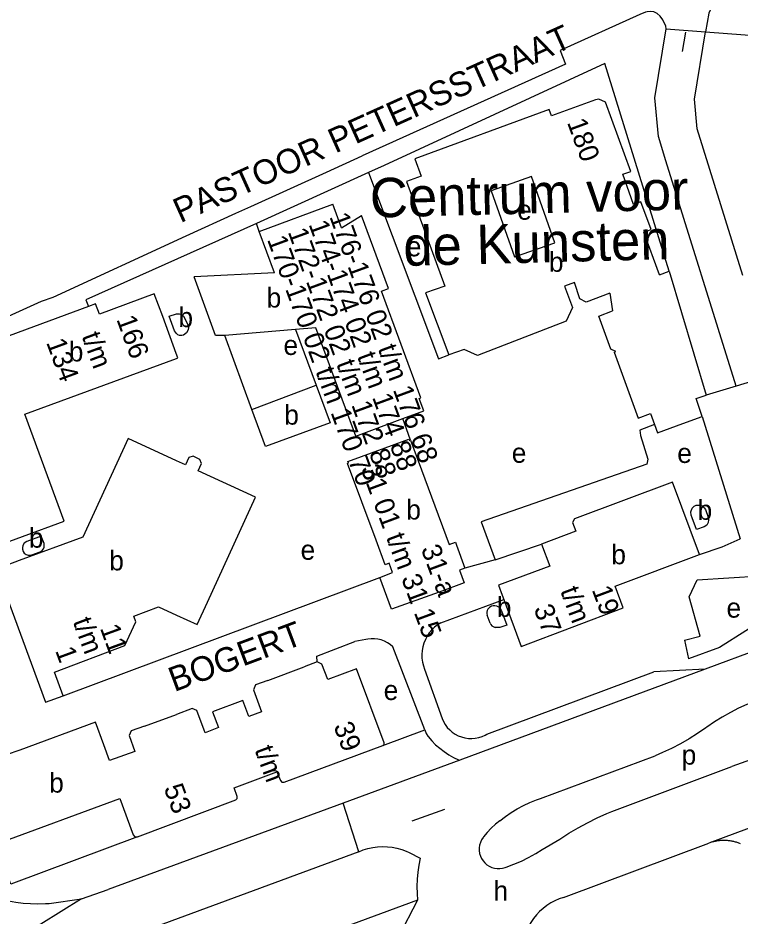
# Model space of a CAD drawing. Extents: x 160673 to 161924, y 382258 to 384145.
# Drawn here: x 160967.8 to 161114.6, y 383845.5 to 384028.2 of the extents above; entities that cross this region are included whole.
import ezdxf

# ---------------------------------------------------------------- set-up
doc = ezdxf.new("R2010")
doc.units = 0
for name, color, linetype in [('BLT_Basislijn', 7, 'Continuous'), ('BLT_Bebouwing', 7, 'Continuous'), ('BLT_Bebouwing_beschrifting', 7, 'Continuous'), ('BLT_Centroide', 7, 'Continuous'), ('BLT_Huisnummer', 7, 'Continuous'), ('BLT_Huisnummer_reeks', 7, 'Continuous'), ('BLT_Straatnaam', 7, 'Continuous'), ('BLT_Vlakafsluiter', 7, 'Continuous')]:
    doc.layers.add(name, color=color, linetype=linetype)

msp = doc.modelspace()

# ---------------------------------------------------------------- linework, layer by layer
at = {"layer": 'BLT_Basislijn'}
for p, q in [((161102.91, 384021.36), (161103.56, 384025.28)), ((161030.52, 383996.82), (161037.75, 384000.11)), ((161015.16, 383989.84), (161030.52, 383996.82)), ((161016.83, 383984.73), (161016.31, 383986.33)), ((161015.36, 383948.56), (161009.84, 383963.59)), ((161024.19, 383964.78), (161028.4, 383953.46)), ((161047.6, 383942.31), (161046.04, 383946.67)), ((161183.82, 383924.27), (161107.5, 383895.73)), ((161064.85, 383917.94), (161058.68, 383916.24)), ((160976.95, 383890.33), (161041.34, 383914.38)), ((161053.75, 383905.18), (161066.58, 383909.88)), ((161038.55, 383901.78), (161036.29, 383901.34)), ((161103.34, 383901.59), (161104.1, 383897.81)), ((161050.49, 383883.39), (161044.02, 383900.27)), ((161050.45, 383895.73), (161054.04, 383885.72)), ((161107.5, 383895.73), (161097.11, 383895.17)), ((161063.1, 383882.5), (161097.11, 383895.17)), ((161041.98, 383880.18), (161050.49, 383883.39)), ((161128.56, 383881.58), (161112.92, 383875.91)), ((161074.03, 383869.44), (161097.38, 383878.11)), ((161057.62, 383877.21), (161033.89, 383868.48)), ((161088.53, 383866.76), (161112.92, 383875.91)), ((161033.89, 383868.48), (160986.16, 383850.92)), ((161047.94, 383864.85), (161054.58, 383867.27)), ((161074.4, 383859.04), (161077.97, 383861.18)), ((161078.73, 383849.3), (161108.29, 383860.35)), ((161037.07, 383858.6), (160962.53, 383831.07)), ((161047.34, 383858.45), (161049.56, 383857.3)), ((160980.74, 383849.05), (160986.16, 383850.92)), ((160974.13, 383848.1), (160980.74, 383849.05))]:
    msp.add_line(p, q, dxfattribs=at)
for points in [[(161110.91, 384031.9), (161110.04, 384031.66), (161109.34, 384031.1), (161108.82, 384030.36), (161108.24, 384029.12), (161107.62, 384025.33)], [(161099.61, 384025.93), (161099.54, 384026.5), (161098.9, 384027.77), (161098.39, 384028.52), (161097.78, 384029.04), (161097.08, 384029.39), (161096.41, 384029.47), (161095.75, 384029.41), (161095.38, 384029.3), (161094.21, 384028.84), (161078.06, 384021.56)], [(161113.83, 383953.28), (161099.51, 383999.13), (161098.02, 384004.06), (161097.29, 384011.93), (161099.61, 384025.93)], [(161115.18, 383975.78), (161107.16, 384001.49), (161105.91, 384005.6), (161105.35, 384011.64), (161107.62, 384025.33)], [(161107.62, 384025.33), (161194.62, 384018.75), (161195.05, 384018.22), (161195.02, 384015.96), (161193.81, 384001.18)], [(161078.06, 384021.56), (161079.15, 384018.74), (161037.75, 384000.11)], [(161100.18, 383976.63), (161087.15, 384018.87), (161042.25, 383998.17)], [(161042.25, 383998.17), (161039.04, 383996.7)], [(161039.04, 383996.7), (161016.31, 383986.33)], [(161039.04, 383996.7), (161053.32, 383958.86), (161055.38, 383959.64)], [(160951.03, 383960.78), (160972.61, 383970.53), (160974.93, 383971.35), (161002.02, 383983.84), (161012.09, 383988.45), (161015.16, 383989.84)], [(161016.31, 383986.33), (160981.62, 383970.86), (160982.13, 383969.49)], [(160992.07, 383861.61), (160966.35, 383852), (160966, 383852.85), (160963.71, 383852.01), (160961.31, 383858.51), (160955.43, 383856.42), (160952.81, 383863.26), (160949.94, 383862.27), (160944.79, 383876), (160944.79, 383876), (160943.6, 383875.56), (160939.18, 383887.59), (160938.13, 383887.2), (160932.67, 383902.14), (160930.71, 383901.43), (160926.59, 383912.47), (160924.75, 383911.86), (160917.24, 383931.99), (160919.5, 383932.83), (160919.12, 383933.86), (160919.49, 383934.64), (160920.67, 383935.55), (160920.25, 383936.16), (160938.51, 383949.69)], [(161097.21, 383945.46), (161094.23, 383944.35), (161094.4, 383943.21), (161095.87, 383938.45), (161095.66, 383937.4), (161061.96, 383925.66)], [(161061.96, 383925.66), (161064.85, 383917.94)], [(161106.37, 383919.01), (161110.99, 383920.62), (161114.63, 383922.23)], [(161064.85, 383917.94), (161074.24, 383921.17)], [(161103.34, 383901.59), (161106.49, 383902.41), (161104.27, 383910.41), (161105.89, 383913.88), (161118.78, 383914.71), (161121.13, 383906.94), (161110.42, 383900.11), (161104.1, 383897.81)], [(161053.75, 383905.18), (161053.09, 383904.76), (161052.48, 383904.26), (161051.92, 383903.71), (161051.42, 383903.11), (161050.99, 383902.46), (161050.63, 383901.76), (161050.33, 383901.04), (161050.12, 383900.28), (161049.98, 383899.51), (161049.92, 383898.73), (161049.94, 383897.95), (161050.04, 383897.17), (161050.22, 383896.41), (161050.45, 383895.73)], [(161028.6, 383897.19), (161028.53, 383898.38), (161036.29, 383901.34)], [(161044.02, 383900.27), (161043.49, 383900.72), (161042.91, 383901.1), (161042.3, 383901.42), (161041.65, 383901.66), (161040.97, 383901.83), (161040.28, 383901.91), (161039.59, 383901.92), (161038.9, 383901.85), (161038.55, 383901.78)], [(161119.52, 383889.89), (161117.76, 383889.25), (161116.02, 383888.55), (161114.31, 383887.77), (161112.64, 383886.92), (161111.01, 383885.99), (161109.41, 383885), (161107.86, 383883.95), (161107.63, 383883.78)], [(161054.04, 383885.72), (161054.32, 383885.07), (161054.67, 383884.46), (161055.09, 383883.89), (161055.58, 383883.37), (161056.11, 383882.91), (161056.7, 383882.51), (161057.33, 383882.18), (161057.99, 383881.93), (161058.67, 383881.75), (161059.37, 383881.65), (161060.08, 383881.63), (161060.78, 383881.69), (161061.48, 383881.83), (161062.15, 383882.04), (161062.8, 383882.33), (161063.1, 383882.5)], [(161050.49, 383883.39), (161050.81, 383882.62), (161051.11, 383882.13), (161051.19, 383882.03)], [(161107.63, 383883.78), (161105.96, 383882.64), (161104.25, 383881.56), (161102.5, 383880.55), (161100.7, 383879.62), (161098.88, 383878.75), (161097.38, 383878.11)], [(161051.19, 383882.03), (161051.92, 383881.17), (161052.71, 383880.37), (161053.56, 383879.63), (161054.45, 383878.95), (161055.39, 383878.33), (161056.38, 383877.78), (161057.4, 383877.31), (161057.62, 383877.21)], [(161065.78, 383864.9), (161066.91, 383865.78), (161068.09, 383866.59), (161069.32, 383867.34), (161070.58, 383868.02), (161071.88, 383868.62), (161073.22, 383869.16), (161074.03, 383869.44)], [(161077.97, 383861.18), (161079.81, 383862.35), (161081.68, 383863.46), (161083.6, 383864.49), (161085.56, 383865.46), (161087.54, 383866.35), (161088.53, 383866.76)], [(161065.78, 383864.9), (161064.87, 383864.17), (161064.01, 383863.38), (161063.21, 383862.53), (161062.48, 383861.63), (161062.35, 383861.46)], [(161062.35, 383861.46), (161062.04, 383860.99), (161061.81, 383860.48), (161061.65, 383859.94), (161061.57, 383859.38), (161061.57, 383858.82), (161061.65, 383858.26), (161061.81, 383857.72), (161062.04, 383857.21), (161062.35, 383856.74), (161062.71, 383856.31), (161063.14, 383855.95), (161063.61, 383855.64), (161064.12, 383855.41), (161064.66, 383855.24), (161065.21, 383855.16), (161065.78, 383855.16), (161066.33, 383855.24), (161066.87, 383855.39), (161067.08, 383855.47)], [(160948.52, 383860), (160949.43, 383858.79), (160950.4, 383857.63), (160951.44, 383856.53), (160952.53, 383855.48), (160953.68, 383854.49), (160954.87, 383853.56), (160956.12, 383852.7), (160957.4, 383851.9), (160958.73, 383851.18), (160960.1, 383850.52), (160961.49, 383849.94), (160962.92, 383849.43), (160964.37, 383849), (160965.84, 383848.64), (160967.33, 383848.36), (160968.83, 383848.17), (160970.34, 383848.05), (160971.86, 383848.01), (160973.37, 383848.05), (160974.13, 383848.1)], [(161037.07, 383858.6), (161038, 383858.97), (161038.95, 383859.25), (161039.92, 383859.46), (161040.91, 383859.59), (161041.9, 383859.64), (161042.9, 383859.61), (161043.89, 383859.51), (161044.86, 383859.32), (161045.82, 383859.05), (161046.75, 383858.71), (161047.34, 383858.45)], [(161114.72, 383860.2), (161114.55, 383860.27), (161114.38, 383860.34), (161114.21, 383860.4), (161114.03, 383860.46), (161113.86, 383860.51), (161113.68, 383860.57), (161113.51, 383860.61), (161113.33, 383860.66), (161113.16, 383860.7), (161112.98, 383860.73), (161112.8, 383860.77), (161112.62, 383860.8), (161112.45, 383860.82), (161112.27, 383860.84), (161112.09, 383860.86), (161111.91, 383860.88), (161111.74, 383860.89), (161111.56, 383860.89), (161111.39, 383860.9), (161111.21, 383860.9), (161111.04, 383860.89), (161110.87, 383860.88), (161110.69, 383860.87), (161110.52, 383860.86), (161110.35, 383860.84), (161110.19, 383860.82), (161110.02, 383860.8), (161109.85, 383860.77), (161109.69, 383860.74), (161109.53, 383860.71), (161109.37, 383860.67), (161109.21, 383860.64), (161109.05, 383860.59), (161108.9, 383860.55), (161108.74, 383860.51), (161108.59, 383860.46), (161108.44, 383860.41), (161108.29, 383860.35)], [(161067.08, 383855.47), (161068.63, 383856.05), (161070.15, 383856.71), (161071.63, 383857.44), (161073.08, 383858.24), (161074.4, 383859.04)], [(161049.56, 383857.3), (161049.28, 383855.88), (161049.08, 383854.44), (161048.96, 383853), (161048.91, 383851.55), (161048.95, 383850.1), (161049.06, 383848.75)], [(161049.06, 383848.75), (161000, 383830.64), (160957.87, 383814.92)], [(161078.73, 383849.3), (161077.83, 383849), (161076.95, 383848.62), (161076.11, 383848.18), (161075.3, 383847.66), (161074.55, 383847.08), (161073.84, 383846.44), (161073.2, 383845.74), (161072.61, 383844.99), (161072.09, 383844.2), (161071.63, 383843.36), (161071.25, 383842.49), (161070.94, 383841.59), (161070.71, 383840.66), (161070.56, 383839.72), (161070.48, 383838.77), (161070.49, 383837.82), (161070.58, 383836.87), (161070.65, 383836.42)]]:
    msp.add_lwpolyline(points, dxfattribs=at)
at = {"layer": 'BLT_Bebouwing'}
for p, q in [((161016.83, 383984.73), (161031.83, 383990.26)), ((161033.6, 383985.45), (161031.83, 383990.26)), ((161033.6, 383985.45), (161037.61, 383988)), ((161043.15, 383973.14), (161037.61, 383988)), ((161019.93, 383976.29), (161016.83, 383984.73)), ((161019.93, 383976.29), (161003.6, 383975.53)), ((161007.99, 383963.57), (161003.6, 383975.53)), ((161041.68, 383972.6), (161043.15, 383973.14)), ((161088.12, 383972.17), (161088.67, 383968.57)), ((161085.87, 383967.54), (161088.67, 383968.57)), ((161028.39, 383965.13), (161024.19, 383964.78)), ((161036.52, 383943.13), (161028.39, 383965.13)), ((161009.84, 383963.59), (161007.99, 383963.57)), ((161024.19, 383964.78), (161009.84, 383963.59)), ((161015.36, 383948.56), (161028.4, 383953.46)), ((161113.83, 383953.28), (161107.72, 383951.42)), ((161046.04, 383946.67), (161050.33, 383948.27)), ((161036.52, 383943.13), (161046.04, 383946.67)), ((161066.26, 383910.76), (161066.58, 383909.88)), ((161066.58, 383909.88), (161070.13, 383900.35)), ((161063.8, 383905.11), (161063.21, 383906.71)), ((161018.58, 383893.44), (161025.99, 383896.22)), ((161028.6, 383897.19), (161025.99, 383896.22)), ((160993.54, 383884.15), (161000, 383886.53)), ((161021.93, 383872.77), (161041.98, 383880.18)), ((161011.72, 383871.61), (161020.42, 383874.83)), ((160992.07, 383861.61), (161012.09, 383869.16))]:
    msp.add_line(p, q, dxfattribs=at)
for points in [[(161094.46, 383990.75), (161092.94, 383990.19), (161090.79, 383996.36), (161092.43, 383996.95), (161087.24, 384011.03), (161085.93, 384011.64), (161085.22, 384011.51), (161076.29, 384008.23), (161075.77, 384009.54), (161048.49, 383999.48), (161049.77, 383995.99), (161046.77, 383994.88), (161054.57, 383973.64), (161050.66, 383972.27), (161055.38, 383959.64)], [(161064.02, 383993.01), (161068.76, 383979.55), (161076.97, 383982.44), (161072.23, 383995.9), (161064.02, 383993.01)], [(161098.24, 383975.92), (161095.02, 383984.61), (161096.52, 383985.16), (161094.46, 383990.75)], [(161098.24, 383975.92), (161100.18, 383976.63)], [(161100.18, 383976.63), (161107.72, 383951.42)], [(161088.12, 383972.17), (161083.32, 383970.39), (161082.02, 383971.01), (161080.93, 383974.33), (161078.92, 383973.59), (161080.52, 383969.25), (161079.25, 383966.49), (161061.2, 383959.51), (161058.52, 383960.76), (161055.38, 383959.64)], [(161050.33, 383948.27), (161049.39, 383950.8), (161049.71, 383950.91), (161041.68, 383972.6)], [(160968.74, 383922.7), (160977.17, 383925.8), (160969.18, 383947.55), (161000.01, 383958.88), (161000.33, 383959.02), (160999.99, 383959.95), (160997.25, 383967.42), (160995.46, 383972.05), (160984.36, 383967.94), (160983.59, 383970.03), (160982.13, 383969.49)], [(160982.13, 383969.49), (160962.82, 383962.34), (160963.59, 383960.25)], [(161088.99, 383960.21), (161089.38, 383960.34), (161088.34, 383960.81), (161085.87, 383967.54)], [(160963.59, 383960.25), (160964.17, 383958.69), (160958.13, 383956.48), (160958.56, 383955.29), (160955.93, 383954.33), (160957.71, 383949.46), (160956.79, 383949.12), (160959, 383943.09), (160956.29, 383942.1), (160964.05, 383920.98), (160968.74, 383922.7)], [(161088.99, 383960.21), (161093.93, 383946.78), (161096.39, 383947.69), (161097.21, 383945.46)], [(161121.43, 383955.61), (161113.83, 383953.28)], [(161028.4, 383953.46), (161031.24, 383945.81), (161018.14, 383940.99), (161015.36, 383948.56)], [(161106.88, 383947.11), (161105.66, 383950.79), (161107.72, 383951.42)], [(161102.96, 383945.68), (161106.88, 383947.11)], [(161106.88, 383947.11), (161114.63, 383922.23)], [(161097.21, 383945.46), (161097.81, 383943.79), (161102.96, 383945.68)], [(160976.95, 383890.33), (160975.21, 383895.1), (160989.49, 383900.53), (160991.75, 383905.37), (160991.32, 383906.53), (160996.35, 383908.4), (161000, 383906.72), (161004.22, 383904.79), (161006.3, 383909.33), (161016.1, 383930.71), (161004.45, 383936.07), (161005.12, 383937.54), (161004.8, 383938.39), (161003.4, 383939.03), (161002.53, 383938.76), (161001.84, 383937.27), (161000, 383938.11), (160990.19, 383942.61), (160980.98, 383922.58), (160968.06, 383917.81), (160963.33, 383916.07)], [(161041.34, 383914.38), (161043.96, 383915.36), (161043.27, 383917.25), (161042.45, 383916.95), (161040.6, 383921.95), (161034.83, 383937.55), (161035.01, 383937.62), (161034.89, 383937.94), (161047.3, 383942.53), (161047.41, 383942.24), (161047.6, 383942.31)], [(161047.6, 383942.31), (161055.45, 383921.05), (161056.73, 383921.52), (161056.94, 383920.93), (161058.68, 383916.24)], [(161106.37, 383919.01), (161100.88, 383933.75), (161080.94, 383926.32), (161080.58, 383925.53), (161081.23, 383923.78), (161074.24, 383921.17)], [(161074.24, 383921.17), (161075.93, 383916.66), (161065.51, 383912.78), (161066.26, 383910.76)], [(161070.13, 383900.35), (161090.86, 383908.18), (161089.21, 383912.62), (161106.37, 383919.01)], [(160963.33, 383916.07), (160963.63, 383915.37), (160973.37, 383888.99), (160976.95, 383890.33)], [(161058.68, 383916.24), (161057.59, 383915.85), (161058.53, 383913.3), (161053.42, 383911.41)], [(161053.42, 383911.41), (161043.72, 383907.91), (161041.34, 383914.38)], [(161065.14, 383908.54), (161064.78, 383908.61), (161064.43, 383908.6), (161064.08, 383908.51), (161063.76, 383908.35), (161063.57, 383908.2)], [(161066.13, 383907.57), (161066.01, 383907.88), (161065.83, 383908.14), (161065.58, 383908.35), (161065.29, 383908.49), (161065.14, 383908.54)], [(161063.57, 383908.2), (161063.36, 383907.94), (161063.21, 383907.65), (161063.14, 383907.32), (161063.15, 383906.99), (161063.21, 383906.71)], [(161066.13, 383907.57), (161067.17, 383904.68), (161065.74, 383904.17), (161064.85, 383904.21)], [(161063.8, 383905.11), (161063.93, 383904.82), (161064.14, 383904.56), (161064.4, 383904.37), (161064.7, 383904.24), (161064.85, 383904.21)], [(161041.98, 383880.18), (161042.23, 383880.41), (161042.28, 383880.71), (161036.64, 383895.8), (161030.77, 383893.62), (161029.61, 383896.73), (161028.6, 383897.19)], [(161018.58, 383893.44), (161016.1, 383892.52), (161015.66, 383891.55), (161017.34, 383887.05), (161014.73, 383886.08), (161013.51, 383889.37), (161007.35, 383887.08), (161008.56, 383883.83), (161005.83, 383882.81), (161004.16, 383887.29), (161003.19, 383887.74), (161000, 383886.53)], [(160944.22, 383889.09), (160952.31, 383867.06), (160959.92, 383869.85), (160963.44, 383860.21), (160988.48, 383869.41), (160991.19, 383862), (160991.56, 383861.64), (160992.07, 383861.61)], [(160993.54, 383884.15), (160990.82, 383883.15), (160990.38, 383882.21), (160991.56, 383879.01), (160986.43, 383877.12), (160985.25, 383880.32), (160983.57, 383884.95), (160968.16, 383879.25), (160965.37, 383878.32)], [(161020.42, 383874.83), (161021.15, 383873.1), (161021.46, 383872.74), (161021.93, 383872.77)], [(161012.09, 383869.16), (161012.39, 383869.44), (161012.35, 383869.84), (161011.72, 383871.61)]]:
    msp.add_lwpolyline(points, dxfattribs=at)
for points in [[(160998.55, 383967.48), (161000, 383968.01), (161000.56, 383968.01), (161001.06, 383967.82), (161001.44, 383967.49), (161001.71, 383967.03), (161002.3, 383965.75), (161002.49, 383965.22), (161002.42, 383964.72), (161002.42, 383964.72), (161002.05, 383964.12), (161001.47, 383963.65), (161001.08, 383963.57), (161000.67, 383963.6), (161000.29, 383963.74), (161000, 383963.96), (160999.62, 383964.56)], [(161105.76, 383924.13), (161104.9, 383926.48), (161104.68, 383927.07), (161104.64, 383927.72), (161104.89, 383928.45), (161105.27, 383928.86), (161105.72, 383929.07), (161106.34, 383929.09), (161106.92, 383928.93), (161107.33, 383928.56), (161107.57, 383928.22), (161108.12, 383926.65), (161108.21, 383926.07), (161108.1, 383925.52), (161107.83, 383925.03), (161107.3, 383924.64)], [(160972.54, 383922.79), (160969.58, 383921.7), (160969.04, 383921.37), (160968.75, 383920.89), (160968.68, 383920.41), (160968.7, 383920.14), (160968.7, 383920.14), (160968.83, 383919.66), (160969.08, 383919.31), (160969.46, 383919.04), (160969.85, 383918.9), (160970.27, 383918.88), (160970.61, 383918.96), (160972.33, 383919.59), (160972.71, 383919.86), (160972.96, 383920.19), (160973.09, 383920.55), (160973.15, 383920.93), (160973.11, 383921.25)]]:
    msp.add_lwpolyline(points, close=True, dxfattribs=at)
at = {"layer": 'BLT_Vlakafsluiter'}
for p, q in [((161099.61, 384025.93), (161107.62, 384025.33)), ((161107.5, 383895.73), (161057.62, 383877.21)), ((161037.07, 383858.6), (161033.89, 383868.48)), ((161129.73, 383868.28), (161108.29, 383860.35)), ((160980.74, 383849.05), (160967.37, 383840.75)), ((161049.06, 383848.75), (161041.69, 383834.81))]:
    msp.add_line(p, q, dxfattribs=at)

# ---------------------------------------------------------------- texts
at = {"layer": 'BLT_Bebouwing_beschrifting'}
for s, p in [('Centrum voor', (161039.45, 383987.54)), ('de Kunsten', (161046.24, 383977.72))]:
    msp.add_text(s, height=8, rotation=1.4852, dxfattribs=at).set_placement(p)
at = {"layer": 'BLT_Centroide'}
for s, p in [('e', (161069.31, 383987.12)), ('e', (161046.85, 383979.68)), ('b', (161075.75, 383976.53)), ('b', (161018.35, 383969.27)), ('b', (161000.42, 383965.28)), ('b', (160978.12, 383958.3)), ('e', (161021.78, 383959.62)), ('b', (161021.94, 383945.45)), ('e', (161068.2, 383937.7)), ('e', (161101.85, 383937.66)), ('b', (161046.75, 383926.16)), ('b', (161105.98, 383926.09)), ('b', (160970.01, 383920.43)), ('b', (161088.45, 383917.06)), ('b', (160986.35, 383915.81)), ('e', (161025.26, 383917.97)), ('b', (161065.16, 383906.36)), ('e', (161111.86, 383906.2)), ('e', (161042.15, 383889.45)), ('p', (161102.74, 383876.31)), ('b', (160974.14, 383870.62)), ('h', (161064.47, 383848.65))]:
    msp.add_text(s, height=4, dxfattribs=at).set_placement(p)
at = {"layer": 'BLT_Huisnummer'}
msp.add_text('180', height=4, rotation=290.2341, dxfattribs=at).set_placement((161079.39, 384006.93))
at = {"layer": 'BLT_Huisnummer_reeks'}
for s, rotation, p in [('176-176 02 t/m 176 68', 290.1605, (161031.07, 383987.77)), ('172-172 02 t/m 172 88', 290.1605, (161022.62, 383984.67)), ('174-174 02 t/m 174 88', 290.1605, (161026.85, 383986.22)), ('170-170 02 t/m 170 70', 290.1605, (161018.4, 383983.12)), ('166', 290.1605, (160987.77, 383966.88)), ('t/m', 290.1662, (160980.7, 383963.48)), ('134', 290.1719, (160973.49, 383962.19)), ('31 01 t/m 31 15', 290.2831, (161037.43, 383936.55)), ('31-a', 290.2831, (161049.68, 383920.21)), ('t/m', 290.435, (161078.01, 383911.7)), ('19', 290.4315, (161084.43, 383911.9)), ('37', 290.4302, (161072.61, 383908.06)), ('t/m', 290.2586, (160978.89, 383905.43)), ('11', 290.0727, (160984.42, 383904.09)), ('1', 290.2586, (160975.32, 383899.5)), ('39', 290.4374, (161031.91, 383884.18)), ('t/m', 290.1662, (161015.86, 383879.37)), ('53', 290.1611, (160997.39, 383871.57))]:
    msp.add_text(s, height=4, rotation=rotation, dxfattribs=at).set_placement(p)
at = {"layer": 'BLT_Straatnaam'}
for s, height, rotation, p in [('PASTOOR PETERSSTRAAT', 4.9999, 24.2261, (161000.81, 383986.4)), ('BOGERT', 5, 20.4388, (160999.58, 383891.05))]:
    msp.add_text(s, height=height, rotation=rotation, dxfattribs=at).set_placement(p)

doc.saveas('drawing.dxf')
